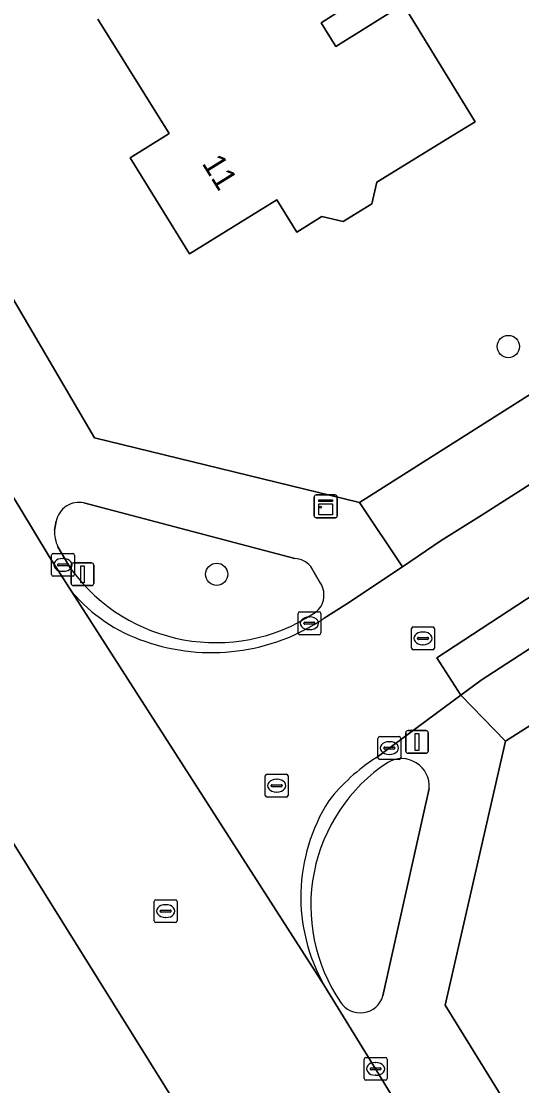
# Model space of a CAD drawing. Extents: x 161347 to 161881, y 382161 to 382804.
# Drawn here: x 161578.28 to 161600.22, y 382458.41 to 382505.01 of the extents above; entities that cross this region are included whole.
import ezdxf

# ---------------------------------------------------------------- set-up
doc = ezdxf.new("R2010")
doc.units = 0
for name, color, linetype in [('IMGEO_Boom', 7, 'Continuous'), ('IMGEO_Erf', 7, 'Continuous'), ('IMGEO_Groenvoorziening', 7, 'Continuous'), ('IMGEO_Kast', 7, 'Continuous'), ('IMGEO_Kolk', 7, 'Continuous'), ('IMGEO_Lichtmast', 7, 'Continuous'), ('IMGEO_Pand', 7, 'Continuous'), ('IMGEO_Pand_nummerreeks', 7, 'Continuous'), ('IMGEO_Parkeervlak_open', 7, 'Continuous'), ('IMGEO_Rijbaan_lokaal_gesloten', 7, 'Continuous'), ('IMGEO_Rijbaan_lokaal_open', 7, 'Continuous'), ('IMGEO_Rioolput', 7, 'Continuous'), ('IMGEO_Voetpad_open', 7, 'Continuous')]:
    doc.layers.add(name, color=color, linetype=linetype)

msp = doc.modelspace()

# ---------------------------------------------------------------- linework, layer by layer
at = {"layer": 'IMGEO_Boom'}
for centre in [(161599.637, 382490.773), (161586.85, 382480.8)]:
    msp.add_circle(centre, 0.489, dxfattribs=at)
at = {"layer": 'IMGEO_Erf'}
for points in [[(161572.092, 382591.77), (161539.981, 382570.178), (161537.341, 382557.85), (161565.95, 382511.235), (161572.292, 382501.343), (161572.851, 382501.493), (161573.727, 382500), (161581.489, 382486.772), (161593.113, 382483.942), (161618.484, 382500), (161639.588, 382513.357), (161643.126, 382515.61), (161643.533, 382515.936), (161628.206, 382532.98), (161623.055, 382540.753), (161664.71, 382578.468), (161661.6, 382581.894), (161665.593, 382585.519), (161669.295, 382588.879)], [(161592.079, 382505.352), (161591.429, 382504.945), (161592.079, 382503.906), (161595.029, 382505.751), (161595.565, 382504.879), (161598.182, 382500.619), (161597.174, 382500), (161593.876, 382497.975), (161593.651, 382497.019), (161592.397, 382496.245), (161591.465, 382496.465), (161590.363, 382495.784), (161589.486, 382497.203), (161585.66, 382494.839), (161583.063, 382499.041), (161584.604, 382500), (161584.77, 382500.103), (161581.642, 382505.102)], [(161629.702, 382492.691), (161599.51, 382473.488), (161596.873, 382461.934), (161606.595, 382446.199)]]:
    msp.add_lwpolyline(points, dxfattribs=at)
at = {"layer": 'IMGEO_Groenvoorziening'}
for points in [[(161590.273, 382481.492), (161581.03, 382483.923)], [(161579.818, 382483.122), (161579.735, 382482.734)], [(161579.89, 382482.004), (161580.476, 382481.013)], [(161591.408, 382480.402), (161590.96, 382481.155)], [(161594.141, 382462.343), (161596.164, 382471.422)]]:
    msp.add_lwpolyline(points, dxfattribs=at)
for centre, radius, start, end in [((161580.81, 382482.938), 1.009, 77.409, 169.5117), ((161581.324, 382482.69), 1.589, 178.4097, 205.5653), ((161590.23, 382480.535), 0.958, 40.3359, 87.4046), ((161586.811, 382485.67), 7.863, 216.3188, 303.0041), ((161590.599, 382479.894), 0.956, 301.2184, 32.1369), ((161598.489, 382466.292), 7.513, 123.4569, 214.1965), ((161594.961, 382471.521), 1.207, 355.29, 120.5916), ((161593.146, 382462.63), 1.035, 212.7189, 343.928)]:
    msp.add_arc(centre, radius, start, end, dxfattribs=at)
at = {"layer": 'IMGEO_Kast'}
for p, q in [((161591.13, 382483.351), (161591.13, 382484.192)), ((161591.13, 382484.192), (161591.13, 382483.351)), ((161591.205, 382484.276), (161592.046, 382484.276)), ((161592.046, 382484.276), (161591.205, 382484.276)), ((161592.13, 382484.201), (161592.13, 382483.36)), ((161592.13, 382483.36), (161592.13, 382484.201)), ((161592.055, 382483.276), (161591.214, 382483.276)), ((161591.214, 382483.276), (161592.055, 382483.276))]:
    msp.add_line(p, q, dxfattribs=at)
for points in [[(161591.325, 382484.066), (161591.925, 382484.066), (161591.925, 382483.981), (161591.325, 382483.981), (161591.325, 382484.066)], [(161591.325, 382483.891), (161591.925, 382483.891), (161591.925, 382483.402), (161591.325, 382483.402), (161591.325, 382483.891)]]:
    msp.add_lwpolyline(points, dxfattribs=at)
msp.add_circle((161591.409, 382483.74), 0.0377, dxfattribs=at)
for centre, start, end in [((161591.208, 382484.198), 92.4484, 184.2845), ((161591.208, 382484.198), 92.4484, 184.2845), ((161592.052, 382484.198), 2.4484, 94.2845), ((161592.052, 382484.198), 2.4484, 94.2845), ((161591.208, 382483.354), 182.4484, 274.2845), ((161591.208, 382483.354), 182.4484, 274.2845), ((161592.052, 382483.354), 272.4484, 4.2845), ((161592.052, 382483.354), 272.4484, 4.2845)]:
    msp.add_arc(centre, 0.0779, start, end, dxfattribs=at)
at = {"layer": 'IMGEO_Kolk'}
for p, q in [((161579.613, 382480.787), (161579.613, 382481.639)), ((161579.688, 382481.713), (161580.54, 382481.713)), ((161580.101, 382481.493), (161580.126, 382481.493)), ((161580.614, 382481.639), (161580.614, 382480.787)), ((161579.872, 382481.207), (161579.872, 382481.219)), ((161580.31, 382481.17), (161579.912, 382481.17)), ((161579.915, 382481.256), (161580.313, 382481.256)), ((161580.124, 382480.933), (161580.099, 382480.933)), ((161580.356, 382481.219), (161580.356, 382481.207)), ((161580.54, 382480.713), (161579.688, 382480.713)), ((161590.416, 382478.23), (161590.416, 382479.082)), ((161590.491, 382479.156), (161591.343, 382479.156)), ((161591.417, 382479.082), (161591.417, 382478.23)), ((161590.675, 382478.65), (161590.675, 382478.662)), ((161591.113, 382478.613), (161590.715, 382478.613)), ((161590.718, 382478.699), (161591.116, 382478.699)), ((161590.904, 382478.936), (161590.929, 382478.936)), ((161591.159, 382478.662), (161591.159, 382478.65)), ((161591.343, 382478.156), (161590.491, 382478.156)), ((161590.927, 382478.376), (161590.902, 382478.376)), ((161593.921, 382472.764), (161593.921, 382473.616)), ((161593.996, 382473.69), (161594.848, 382473.69)), ((161594.409, 382473.47), (161594.434, 382473.47)), ((161594.922, 382473.616), (161594.922, 382472.764)), ((161594.18, 382473.184), (161594.18, 382473.196)), ((161594.618, 382473.147), (161594.22, 382473.147)), ((161594.223, 382473.233), (161594.621, 382473.233)), ((161594.432, 382472.91), (161594.407, 382472.91)), ((161594.664, 382473.196), (161594.664, 382473.184)), ((161594.848, 382472.69), (161593.996, 382472.69)), ((161593.318, 382458.718), (161593.318, 382459.57)), ((161593.393, 382459.644), (161594.245, 382459.644)), ((161593.806, 382459.424), (161593.831, 382459.424)), ((161594.319, 382459.57), (161594.319, 382458.718)), ((161593.577, 382459.138), (161593.577, 382459.15)), ((161594.015, 382459.101), (161593.617, 382459.101)), ((161593.62, 382459.187), (161594.018, 382459.187)), ((161594.061, 382459.15), (161594.061, 382459.138)), ((161594.245, 382458.644), (161593.393, 382458.644)), ((161593.829, 382458.864), (161593.804, 382458.864))]:
    msp.add_line(p, q, dxfattribs=at)
for points in [[(161579.613, 382480.787), (161579.613, 382481.639)], [(161579.688, 382481.713), (161580.54, 382481.713)], [(161580.614, 382481.639), (161580.614, 382480.787)], [(161580.54, 382480.713), (161579.688, 382480.713)], [(161590.416, 382478.23), (161590.416, 382479.082)], [(161590.491, 382479.156), (161591.343, 382479.156)], [(161591.417, 382479.082), (161591.417, 382478.23)], [(161591.343, 382478.156), (161590.491, 382478.156)], [(161593.921, 382472.764), (161593.921, 382473.616)], [(161593.996, 382473.69), (161594.848, 382473.69)], [(161594.922, 382473.616), (161594.922, 382472.764)], [(161594.848, 382472.69), (161593.996, 382472.69)], [(161593.318, 382458.718), (161593.318, 382459.57)], [(161593.393, 382459.644), (161594.245, 382459.644)], [(161594.319, 382459.57), (161594.319, 382458.718)], [(161594.245, 382458.644), (161593.393, 382458.644)]]:
    msp.add_lwpolyline(points, dxfattribs=at)
for centre, radius, start, end in [((161579.69, 382481.637), 0.0765, 91.552, 178.448), ((161579.69, 382481.637), 0.0765, 91.552, 178.448), ((161580.538, 382481.637), 0.0765, 1.552, 88.448), ((161580.538, 382481.637), 0.0765, 1.552, 88.448), ((161579.912, 382481.216), 0.0403, 85.8775, 175.7526), ((161579.909, 382481.206), 0.0366, 178.938, 274.7102), ((161580.313, 382481.213), 0.043, 264.8664, 352.4533), ((161580.317, 382481.218), 0.0386, 1.7309, 96.639), ((161579.69, 382480.789), 0.0765, 181.552, 268.448), ((161579.69, 382480.789), 0.0765, 181.552, 268.448), ((161580.538, 382480.789), 0.0765, 271.552, 358.448), ((161580.538, 382480.789), 0.0765, 271.552, 358.448), ((161590.493, 382479.08), 0.0765, 91.552, 178.448), ((161590.493, 382479.08), 0.0765, 91.552, 178.448), ((161591.341, 382479.08), 0.0765, 1.552, 88.448), ((161591.341, 382479.08), 0.0765, 1.552, 88.448), ((161590.715, 382478.659), 0.0403, 85.8775, 175.7526), ((161590.712, 382478.649), 0.0366, 178.938, 274.7102), ((161591.116, 382478.656), 0.043, 264.8664, 352.4533), ((161591.12, 382478.661), 0.0386, 1.7309, 96.639), ((161590.493, 382478.232), 0.0765, 181.552, 268.448), ((161590.493, 382478.232), 0.0765, 181.552, 268.448), ((161591.341, 382478.232), 0.0765, 271.552, 358.448), ((161591.341, 382478.232), 0.0765, 271.552, 358.448), ((161593.998, 382473.614), 0.0765, 91.552, 178.448), ((161593.998, 382473.614), 0.0765, 91.552, 178.448), ((161594.846, 382473.614), 0.0765, 1.552, 88.448), ((161594.846, 382473.614), 0.0765, 1.552, 88.448), ((161594.22, 382473.193), 0.0403, 85.8775, 175.7526), ((161594.217, 382473.183), 0.0366, 178.938, 274.7102), ((161594.621, 382473.19), 0.043, 264.8664, 352.4533), ((161594.625, 382473.195), 0.0386, 1.7309, 96.639), ((161593.998, 382472.766), 0.0765, 181.552, 268.448), ((161593.998, 382472.766), 0.0765, 181.552, 268.448), ((161594.846, 382472.766), 0.0765, 271.552, 358.448), ((161594.846, 382472.766), 0.0765, 271.552, 358.448), ((161593.395, 382459.568), 0.0765, 91.552, 178.448), ((161593.395, 382459.568), 0.0765, 91.552, 178.448), ((161594.243, 382459.568), 0.0765, 1.552, 88.448), ((161594.243, 382459.568), 0.0765, 1.552, 88.448), ((161593.617, 382459.147), 0.0403, 85.8775, 175.7526), ((161593.614, 382459.137), 0.0366, 178.938, 274.7102), ((161594.018, 382459.144), 0.043, 264.8664, 352.4533), ((161594.022, 382459.149), 0.0386, 1.7309, 96.639), ((161593.395, 382458.72), 0.0765, 181.552, 268.448), ((161593.395, 382458.72), 0.0765, 181.552, 268.448), ((161594.243, 382458.72), 0.0765, 271.552, 358.448), ((161594.243, 382458.72), 0.0765, 271.552, 358.448)]:
    msp.add_arc(centre, radius, start, end, dxfattribs=at)
for centre, major_axis, ratio, start_param, end_param in [((161580.1, 382481.213), (-0.387, 0.002), 0.722429, 4.712389, 7.853982), ((161580.125, 382481.213), (-0.39, 0.002), 0.717154, 1.570796, 4.712389), ((161590.903, 382478.656), (-0.387, 0.002), 0.722429, 4.712389, 7.853982), ((161590.928, 382478.656), (-0.39, 0.002), 0.717154, 1.570796, 4.712389), ((161594.408, 382473.19), (-0.387, 0.002), 0.722429, 4.712389, 7.853982), ((161594.433, 382473.19), (-0.39, 0.002), 0.717154, 1.570796, 4.712389), ((161593.805, 382459.144), (-0.387, 0.002), 0.722429, 4.712389, 7.853982), ((161593.83, 382459.144), (-0.39, 0.002), 0.717154, 1.570796, 4.712389)]:
    msp.add_ellipse(centre, major_axis=major_axis, ratio=ratio, start_param=start_param, end_param=end_param, dxfattribs=at)
at = {"layer": 'IMGEO_Lichtmast'}
for p, q in [((161580.568, 382481.302), (161581.358, 382481.302)), ((161581.358, 382481.302), (161580.568, 382481.302)), ((161580.468, 382480.402), (161580.468, 382481.202)), ((161580.468, 382481.202), (161580.468, 382480.402)), ((161581.458, 382481.202), (161581.458, 382480.402)), ((161581.458, 382480.402), (161581.458, 382481.202)), ((161581.358, 382480.302), (161580.568, 382480.302)), ((161580.568, 382480.302), (161581.358, 382480.302)), ((161595.138, 382473.06), (161595.138, 382473.86)), ((161595.138, 382473.86), (161595.138, 382473.06)), ((161595.238, 382473.96), (161596.028, 382473.96)), ((161596.028, 382473.96), (161595.238, 382473.96)), ((161596.128, 382473.86), (161596.128, 382473.06)), ((161596.128, 382473.06), (161596.128, 382473.86)), ((161596.028, 382472.96), (161595.238, 382472.96)), ((161595.238, 382472.96), (161596.028, 382472.96))]:
    msp.add_line(p, q, dxfattribs=at)
for points in [[(161580.888, 382481.177), (161581.038, 382481.177), (161581.038, 382480.427), (161580.888, 382480.427), (161580.888, 382481.177)], [(161595.558, 382473.835), (161595.708, 382473.835), (161595.708, 382473.085), (161595.558, 382473.085), (161595.558, 382473.835)]]:
    msp.add_lwpolyline(points, dxfattribs=at)
for centre, start, end in [((161580.568, 382481.202), 90, 180), ((161580.568, 382481.202), 90, 180), ((161581.358, 382481.202), 0, 90), ((161581.358, 382481.202), 360, 90), ((161580.568, 382480.402), 180, 270), ((161580.568, 382480.402), 180, 270), ((161581.358, 382480.402), 270, 0), ((161581.358, 382480.402), 270, 0), ((161595.238, 382473.86), 90, 180), ((161595.238, 382473.86), 90, 180), ((161596.028, 382473.86), 0, 90), ((161596.028, 382473.86), 360, 90), ((161595.238, 382473.06), 180, 270), ((161595.238, 382473.06), 180, 270), ((161596.028, 382473.06), 270, 0), ((161596.028, 382473.06), 270, 0)]:
    msp.add_arc(centre, 0.1, start, end, dxfattribs=at)
at = {"layer": 'IMGEO_Pand'}
msp.add_lwpolyline([(161581.642, 382505.102), (161584.77, 382500.103), (161584.604, 382500), (161583.063, 382499.041), (161585.66, 382494.839), (161589.486, 382497.203), (161590.363, 382495.784), (161591.465, 382496.465), (161592.397, 382496.245), (161593.651, 382497.019), (161593.876, 382497.975), (161597.174, 382500), (161598.182, 382500.619), (161595.565, 382504.879), (161595.029, 382505.751), (161592.079, 382503.906), (161591.429, 382504.945), (161592.079, 382505.352)], dxfattribs=at)
at = {"layer": 'IMGEO_Parkeervlak_open'}
msp.add_lwpolyline([(161607.656, 382482.128), (161613.659, 382485.888), (161612.56, 382487.642), (161596.495, 382477.135), (161597.557, 382475.511), (161598.446, 382476.169)], close=True, dxfattribs=at)
at = {"layer": 'IMGEO_Rijbaan_lokaal_gesloten'}
for points in [[(161580.5, 382480.035), (161579.506, 382481.572), (161578.221, 382483.705), (161576.74, 382486.091), (161575.005, 382484.986), (161551.177, 382523.64)], [(161550.097, 382514.2), (161558.843, 382500), (161561.101, 382496.334), (161575.449, 382473.073), (161577.112, 382470.322), (161586.83, 382454.787), (161588.662, 382451.858), (161590.887, 382448.303), (161593.173, 382444.627), (161595.623, 382440.685), (161597.797, 382437.287), (161600.498, 382433.066)], [(161602.826, 382444.603), (161598.247, 382451.88), (161593.818, 382459.144), (161591.713, 382462.555), (161591.554, 382462.823), (161580.5, 382480.035)]]:
    msp.add_lwpolyline(points, dxfattribs=at)
at = {"layer": 'IMGEO_Rijbaan_lokaal_open'}
for points in [[(161629.105, 382502.732), (161625.897, 382500.805), (161624.655, 382500), (161618.028, 382495.706), (161616.724, 382494.894), (161613.115, 382492.645), (161608.438, 382489.731), (161598.444, 382483.37), (161596.698, 382482.276), (161594.999, 382481.125), (161592.518, 382479.481), (161591.558, 382478.875)], [(161593.847, 382472.765), (161597.557, 382475.511), (161596.495, 382477.135), (161612.56, 382487.642), (161613.659, 382485.888), (161613.997, 382486.1), (161614.965, 382486.706), (161618.234, 382488.739), (161617.227, 382490.287), (161627.437, 382496.82), (161628.448, 382495.24), (161631.641, 382497.283), (161631.885, 382497.439), (161632.236, 382497.671), (161631.301, 382499.14), (161633.604, 382500.557)], [(161580.5, 382480.035), (161591.554, 382462.823)], [(161586.83, 382454.787), (161577.112, 382470.322)]]:
    msp.add_lwpolyline(points, dxfattribs=at)
for centre, radius, start, end in [((161585.958, 382484.65), 7.147, 220.2139, 251.5666), ((161586.625, 382486.208), 8.838, 250.6576, 303.9296), ((161598.204, 382465.857), 8.167, 122.2421, 142.0834), ((161598.36, 382466.677), 7.821, 147.5316, 209.5235)]:
    msp.add_arc(centre, radius, start, end, dxfattribs=at)
at = {"layer": 'IMGEO_Rioolput'}
for p, q in [((161595.393, 382477.567), (161595.393, 382478.419)), ((161595.468, 382478.493), (161596.32, 382478.493)), ((161595.695, 382478.036), (161596.093, 382478.036)), ((161595.881, 382478.273), (161595.906, 382478.273)), ((161596.394, 382478.419), (161596.394, 382477.567)), ((161595.652, 382477.987), (161595.652, 382477.999)), ((161596.09, 382477.95), (161595.692, 382477.95)), ((161595.904, 382477.713), (161595.879, 382477.713)), ((161596.136, 382477.999), (161596.136, 382477.987)), ((161596.32, 382477.493), (161595.468, 382477.493)), ((161589.056, 382472.043), (161589.908, 382472.043)), ((161588.981, 382471.117), (161588.981, 382471.969)), ((161589.24, 382471.537), (161589.24, 382471.549)), ((161589.283, 382471.586), (161589.681, 382471.586)), ((161589.469, 382471.823), (161589.494, 382471.823)), ((161589.724, 382471.549), (161589.724, 382471.537)), ((161589.982, 382471.969), (161589.982, 382471.117)), ((161589.908, 382471.043), (161589.056, 382471.043)), ((161589.678, 382471.5), (161589.28, 382471.5)), ((161589.492, 382471.263), (161589.467, 382471.263)), ((161584.113, 382465.624), (161584.113, 382466.476)), ((161584.188, 382466.55), (161585.04, 382466.55)), ((161585.114, 382466.476), (161585.114, 382465.624)), ((161584.372, 382466.044), (161584.372, 382466.056)), ((161584.81, 382466.007), (161584.412, 382466.007)), ((161584.415, 382466.093), (161584.813, 382466.093)), ((161584.601, 382466.33), (161584.626, 382466.33)), ((161584.856, 382466.056), (161584.856, 382466.044)), ((161585.04, 382465.55), (161584.188, 382465.55)), ((161584.624, 382465.77), (161584.599, 382465.77))]:
    msp.add_line(p, q, dxfattribs=at)
for points in [[(161595.393, 382477.567), (161595.393, 382478.419)], [(161595.468, 382478.493), (161596.32, 382478.493)], [(161596.394, 382478.419), (161596.394, 382477.567)], [(161596.32, 382477.493), (161595.468, 382477.493)], [(161589.056, 382472.043), (161589.908, 382472.043)], [(161588.981, 382471.117), (161588.981, 382471.969)], [(161589.982, 382471.969), (161589.982, 382471.117)], [(161589.908, 382471.043), (161589.056, 382471.043)], [(161584.113, 382465.624), (161584.113, 382466.476)], [(161584.188, 382466.55), (161585.04, 382466.55)], [(161585.114, 382466.476), (161585.114, 382465.624)], [(161585.04, 382465.55), (161584.188, 382465.55)]]:
    msp.add_lwpolyline(points, dxfattribs=at)
for centre, radius, start, end in [((161595.47, 382478.417), 0.0765, 91.552, 178.448), ((161595.47, 382478.417), 0.0765, 91.552, 178.448), ((161595.692, 382477.996), 0.0403, 85.8775, 175.7526), ((161596.097, 382477.998), 0.0386, 1.7309, 96.639), ((161596.318, 382478.417), 0.0765, 1.552, 88.448), ((161596.318, 382478.417), 0.0765, 1.552, 88.448), ((161595.47, 382477.569), 0.0765, 181.552, 268.448), ((161595.47, 382477.569), 0.0765, 181.552, 268.448), ((161595.689, 382477.986), 0.0366, 178.938, 274.7102), ((161596.093, 382477.993), 0.043, 264.8664, 352.4533), ((161596.318, 382477.569), 0.0765, 271.552, 358.448), ((161596.318, 382477.569), 0.0765, 271.552, 358.448), ((161589.058, 382471.967), 0.0765, 91.552, 178.448), ((161589.058, 382471.967), 0.0765, 91.552, 178.448), ((161589.906, 382471.967), 0.0765, 1.552, 88.448), ((161589.906, 382471.967), 0.0765, 1.552, 88.448), ((161589.28, 382471.546), 0.0403, 85.8775, 175.7526), ((161589.277, 382471.536), 0.0366, 178.938, 274.7102), ((161589.681, 382471.543), 0.043, 264.8664, 352.4533), ((161589.685, 382471.548), 0.0386, 1.7309, 96.639), ((161589.058, 382471.119), 0.0765, 181.552, 268.448), ((161589.058, 382471.119), 0.0765, 181.552, 268.448), ((161589.906, 382471.119), 0.0765, 271.552, 358.448), ((161589.906, 382471.119), 0.0765, 271.552, 358.448), ((161584.19, 382466.474), 0.0765, 91.552, 178.448), ((161584.19, 382466.474), 0.0765, 91.552, 178.448), ((161585.038, 382466.474), 0.0765, 1.552, 88.448), ((161585.038, 382466.474), 0.0765, 1.552, 88.448), ((161584.412, 382466.053), 0.0403, 85.8775, 175.7526), ((161584.409, 382466.043), 0.0366, 178.938, 274.7102), ((161584.813, 382466.05), 0.043, 264.8664, 352.4533), ((161584.817, 382466.055), 0.0386, 1.7309, 96.639), ((161584.19, 382465.626), 0.0765, 181.552, 268.448), ((161584.19, 382465.626), 0.0765, 181.552, 268.448), ((161585.038, 382465.626), 0.0765, 271.552, 358.448), ((161585.038, 382465.626), 0.0765, 271.552, 358.448)]:
    msp.add_arc(centre, radius, start, end, dxfattribs=at)
for centre, major_axis, ratio, start_param, end_param in [((161595.88, 382477.993), (-0.387, 0.002), 0.722429, 4.712389, 7.853982), ((161595.905, 382477.993), (-0.39, 0.002), 0.717154, 1.570796, 4.712389), ((161589.468, 382471.543), (-0.387, 0.002), 0.722429, 4.712389, 7.853982), ((161589.493, 382471.543), (-0.39, 0.002), 0.717154, 1.570796, 4.712389), ((161584.6, 382466.05), (-0.387, 0.002), 0.722429, 4.712389, 7.853982), ((161584.625, 382466.05), (-0.39, 0.002), 0.717154, 1.570796, 4.712389)]:
    msp.add_ellipse(centre, major_axis=major_axis, ratio=ratio, start_param=start_param, end_param=end_param, dxfattribs=at)
at = {"layer": 'IMGEO_Voetpad_open'}
for points in [[(161591.558, 382478.875), (161592.518, 382479.481), (161594.999, 382481.125), (161593.113, 382483.942), (161581.489, 382486.772), (161573.727, 382500), (161572.851, 382501.493), (161572.292, 382501.343), (161565.95, 382511.235), (161537.341, 382557.85)], [(161552.932, 382524.704), (161576.74, 382486.091), (161578.221, 382483.705), (161579.506, 382481.572), (161580.5, 382480.035)], [(161640.292, 382512.527), (161639.588, 382513.357), (161618.484, 382500), (161593.113, 382483.942), (161594.999, 382481.125), (161596.698, 382482.276), (161598.444, 382483.37), (161608.438, 382489.731), (161613.115, 382492.645), (161612.855, 382493.071), (161616.464, 382495.32), (161616.724, 382494.894), (161618.028, 382495.706), (161624.655, 382500), (161625.897, 382500.805)], [(161636.496, 382500), (161633.495, 382498.504), (161632.236, 382497.671), (161631.885, 382497.439), (161631.641, 382497.283), (161631.9, 382496.881), (161628.715, 382494.826), (161628.448, 382495.24), (161627.099, 382494.377), (161619.237, 382489.364), (161618.447, 382488.872), (161618.708, 382488.458), (161614.273, 382485.662), (161613.997, 382486.1), (161613.659, 382485.888), (161607.656, 382482.128), (161598.446, 382476.169), (161597.557, 382475.511), (161599.51, 382473.488), (161629.702, 382492.691), (161638.917, 382498.07), (161640.973, 382498.872), (161645.238, 382500), (161645.363, 382500.033)], [(161581.03, 382483.923), (161590.273, 382481.492)], [(161579.735, 382482.734), (161579.818, 382483.122)], [(161580.476, 382481.013), (161579.89, 382482.004)], [(161590.96, 382481.155), (161591.408, 382480.402)], [(161596.873, 382461.934), (161599.51, 382473.488), (161597.557, 382475.511), (161593.847, 382472.765)], [(161596.164, 382471.422), (161594.141, 382462.343)], [(161591.554, 382462.823), (161591.713, 382462.555), (161593.818, 382459.144), (161598.247, 382451.88), (161602.826, 382444.603), (161602.942, 382444.409), (161606.595, 382446.199), (161596.873, 382461.934)]]:
    msp.add_lwpolyline(points, dxfattribs=at)
for centre, radius, start, end in [((161580.81, 382482.938), 1.009, 77.409, 169.5117), ((161581.324, 382482.69), 1.589, 178.4097, 205.5653), ((161590.23, 382480.535), 0.958, 40.3359, 87.4046), ((161586.811, 382485.67), 7.863, 216.3188, 303.0041), ((161590.599, 382479.894), 0.956, 301.2184, 32.1369), ((161585.958, 382484.65), 7.147, 220.2139, 251.5666), ((161586.625, 382486.208), 8.838, 250.6576, 303.9296), ((161598.489, 382466.292), 7.513, 123.4569, 214.1965), ((161598.204, 382465.857), 8.167, 122.2421, 142.0834), ((161594.961, 382471.521), 1.207, 355.29, 120.5916), ((161598.36, 382466.677), 7.821, 147.5316, 209.5235), ((161593.146, 382462.63), 1.035, 212.7189, 343.928)]:
    msp.add_arc(centre, radius, start, end, dxfattribs=at)

# ---------------------------------------------------------------- texts
at = {"layer": 'IMGEO_Pand_nummerreeks'}
msp.add_text('11', height=1, rotation=301.7187, dxfattribs=at).set_placement((161586.179, 382498.794))

doc.saveas('drawing.dxf')
